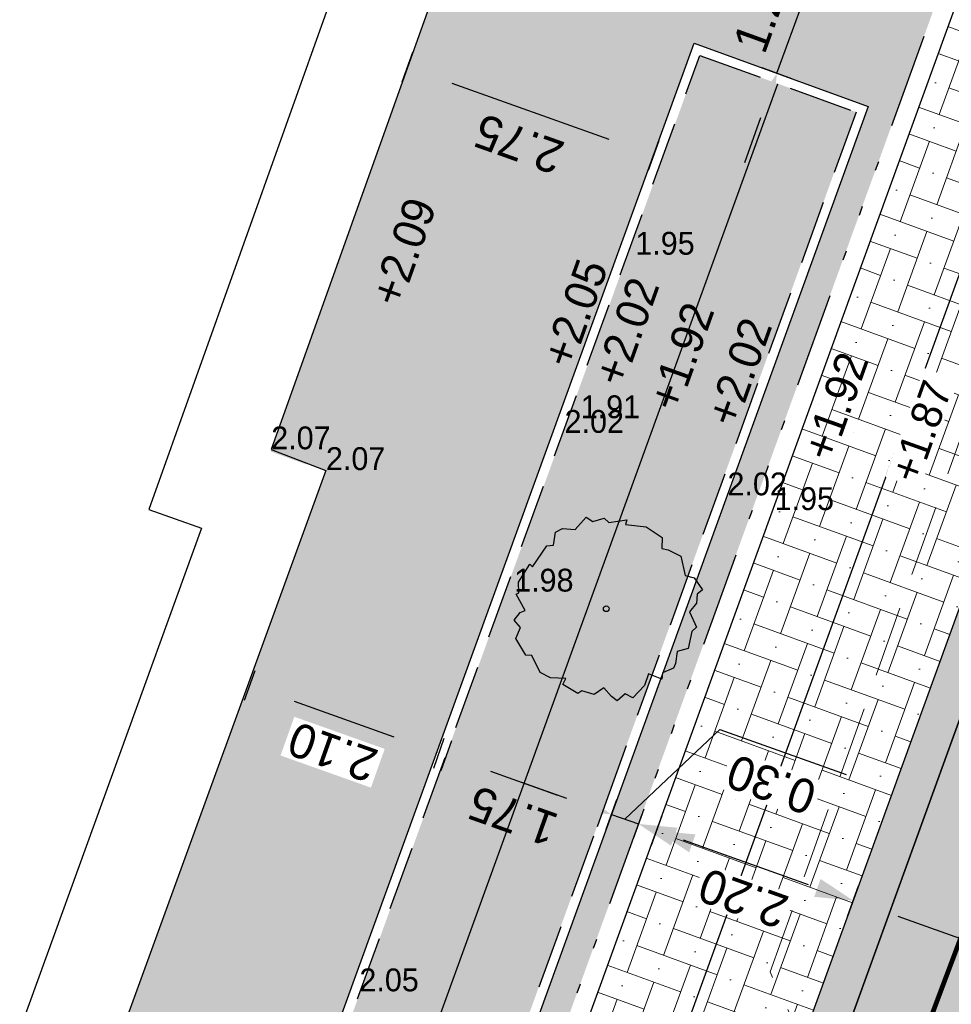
# Model space of a CAD drawing. Header units: metres. Extents: x 134157 to 138734, y 451157 to 455772.
# Tile 353 of 656: x 136491 to 136501, y 453631 to 453642. Entities that reach past the tile are written whole.
import ezdxf

# ---------------------------------------------------------------- set-up
doc = ezdxf.new("R2010")
doc.units = ezdxf.units.M
doc.linetypes.add('HIDDEN__G5', pattern=[1.125, 0.75, -0.375])
doc.linetypes.add('TR18X20__G2', pattern=[2.6, 1, -0.4, 0, -0.4, 0, -0.4, 0, -0.4])
doc.layers.add('-DR-alg-hulplijnen kantverharding asflast nieuwe fietsstraat', color=7, linetype='Continuous', true_color=0xff9429, plot=False)
doc.layers.add('-DR-alg-hulplijnen waterbergende groenvakken', color=141, linetype='Continuous', plot=False)
for name, color, linetype in [('-DR-alg-projectgrens 1-200', 3, 'PROJECTGRENS_1-200'), ('-DR-bs-rio-DWA Jutfaseweg', 253, 'Continuous'), ('-DR-bs-txt-hoogtemaat', 253, 'Continuous'), ('-DR-nw-gr-solitaire heester', 96, 'Continuous'), ('-DR-nw-maatvoering', 3, 'Continuous'), ('-DR-nw-txt-hoogtemaat', 2, 'Continuous'), ('-DR-nw-vh-band 10x20 ob', 2, 'HIDDEN__G5'), ('-DR-nw-vh-band 18-20x25', 2, 'TR18X20__G2'), ('-DR-nw-vh-kantverharding', 3, 'Continuous'), ('-DR-nw-vh-scheiding erfgrens en bebouwing', 3, 'Continuous')]:
    doc.layers.add(name, color=color, linetype=linetype)
doc.layers.add('-DR-nw-gr-arc-beplanting', color=7, linetype='Continuous', true_color=0xe5f0e7)
doc.layers.add('-DR-nw-gr-arc-gras', color=7, linetype='Continuous', true_color=0xb5d5a4)
for name, color, linetype, lineweight in [('-DR-nw-gr-geveltuin ruimteresevering', 95, 'Continuous', 0), ('-DR-nw-rio-HWA 125', 170, 'HIDDEN__G5', 13), ('-DR-nw-vh-arc-tegels 300x300x45', 253, 'Continuous', 9)]:
    doc.layers.add(name, color=color, linetype=linetype, lineweight=lineweight)
for name, color, linetype, lineweight, true_color in [('-DR-nw-vh-arc-asfalt fietsstraat rood', 7, 'Continuous', 9, 0xdfbfc7), ('-DR-nw-vh-arc-sbs df Drainflow', 7, 'Continuous', 9, 0xb9747c), ('-DR-nw-vh-arc-sbs kf bruinrood rabat halfsteens', 7, 'Continuous', 9, 0xb88485)]:
    doc.layers.add(name, color=color, linetype=linetype, lineweight=lineweight, true_color=true_color)
doc.styles.add('Drong', font='txt', dxfattribs={"height": 1.8})
doc.linetypes.add('PROJECTGRENS_1-200', pattern='A,0.32,-0.13,[133,ltypeshp.shx,S=0.13,R=0,X=-0.13,Y=0],-0.13,1.27', length=1.85)
doc.dimstyles.new('Drong', dxfattribs={"dimtxt": 1.8, "dimasz": 2.5, "dimexe": 0, "dimexo": 0, "dimgap": 0.9, "dimtad": 1, "dimzin": 0, "dimdsep": 46, "dimtxsty": 'Drong', "dimblk": 'dimblk-wit', "dimcen": 0, "dimse1": 1, "dimse2": 1, "dimclrd": 256, "dimclre": 1, "dimclrt": 7, "dimadec": 0, "dimazin": 0, "dimtfac": 1, "dimtmove": 0, "dimatfit": 3, "dimfxl": 1, "dimtolj": 1, "dimtzin": 0, "dimarcsym": 0})
pattern_1 = [(115.335625, (136419.71802, 453326.2367), (-0.223681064, -0.105903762), [0.06, -0.187485]), (205.335625, (136419.71802, 453326.2367), (0.105903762, -0.223681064), [0.06, -0.187485])]

# ---------------------------------------------------------------- blocks, each defined once
blk = doc.blocks.new('dimblk-wit')
at = {"color": 7}
blk.add_line((0, -0.3333), (0, 0.3333), dxfattribs=at)
blk.add_solid([(0, 0), (-0.8, 0.2), (-0.8, -0.2)], dxfattribs=at)
blk = doc.blocks.new('*D248')
at = {"layer": '-DR-nw-maatvoering', "lineweight": -2, "transparency": 16777216}
blk.add_line((136503.831, 453630.781), (136500.062, 453632.121), dxfattribs=at)
at = {"layer": 'Defpoints', "color": 0, "transparency": 16777216}
for p in [(136499.591, 453632.288), (136499.591, 453632.288), (136504.302, 453630.613)]:
    blk.add_point(p, dxfattribs=at)
at = {"layer": '-DR-nw-maatvoering', "lineweight": -2, "transparency": 16777216, "xscale": 0.5, "yscale": 0.5, "zscale": 0.5}
for p, rotation in [((136499.591, 453632.288), 160.4268500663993), ((136504.302, 453630.613), 340.4268500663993)]:
    blk.add_blockref('dimblk-wit', p, dxfattribs=dict(at, rotation=rotation))
at = {"layer": '-DR-nw-maatvoering', "color": 7, "transparency": 16777216, "insert": (136501.825, 453631.108), "char_height": 0.36, "attachment_point": 5, "rotation": 160.4269, "style": 'Drong'}
blk.add_mtext('\\A1;5.00', dxfattribs=at)
blk = doc.blocks.new('*D249')
at = {"layer": '-DR-nw-maatvoering', "lineweight": -2, "transparency": 16777216}
blk.add_line((136496.485, 453633.394), (136495.779, 453633.645), dxfattribs=at)
at = {"layer": 'Defpoints', "color": 0, "transparency": 16777216}
for p in [(136495.524, 453634.419), (136495.308, 453633.812), (136497.102, 453633.639)]:
    blk.add_point(p, dxfattribs=at)
at = {"layer": '-DR-nw-maatvoering', "lineweight": -2, "transparency": 16777216, "xscale": 0.5, "yscale": 0.5, "zscale": 0.5}
for p, rotation in [((136495.308, 453633.812), 160.4268500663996), ((136496.956, 453633.226), 340.4268500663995)]:
    blk.add_blockref('dimblk-wit', p, dxfattribs=dict(at, rotation=rotation))
at = {"layer": '-DR-nw-maatvoering', "color": 7, "transparency": 16777216, "insert": (136496.011, 453633.178), "char_height": 0.36, "attachment_point": 5, "rotation": 160.4269, "style": 'Drong'}
blk.add_mtext('\\A1;1.75', dxfattribs=at)
blk = doc.blocks.new('*D250')
at = {"layer": '-DR-nw-maatvoering', "lineweight": -2, "transparency": 16777216}
blk.add_line((136494.762, 453634.008), (136493.712, 453634.381), dxfattribs=at)
at = {"layer": 'Defpoints', "color": 0, "transparency": 16777216}
for p in [(136493.305, 453634.727, 2.074), (136493.241, 453634.549), (136495.322, 453634.089)]:
    blk.add_point(p, dxfattribs=at)
at = {"layer": '-DR-nw-maatvoering', "lineweight": -2, "transparency": 16777216, "xscale": 0.5, "yscale": 0.5, "zscale": 0.5}
for p, rotation in [((136493.241, 453634.549), 160.4268500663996), ((136495.233, 453633.84), 340.4268500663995)]:
    blk.add_blockref('dimblk-wit', p, dxfattribs=dict(at, rotation=rotation))
at = {"layer": '-DR-nw-maatvoering', "color": 7, "transparency": 16777216, "insert": (136494.115, 453633.852), "char_height": 0.36, "attachment_point": 5, "rotation": 160.4269, "style": 'Drong', "bg_fill": 3, "box_fill_scale": 1.1, "bg_fill_color": 256, "bg_fill_true_color": 13158600, "bg_fill_transparency": 0}
blk.add_mtext('\\A1;2.10', dxfattribs=at)
blk = doc.blocks.new('*D254')
at = {"layer": '-DR-nw-maatvoering', "lineweight": -2, "transparency": 16777216}
blk.add_line((136499.12, 453632.456), (136497.992, 453632.857), dxfattribs=at)
at = {"layer": 'Defpoints', "color": 0, "transparency": 16777216}
for p in [(136497.651, 453633.391), (136497.521, 453633.025), (136499.591, 453632.289)]:
    blk.add_point(p, dxfattribs=at)
at = {"layer": '-DR-nw-maatvoering', "lineweight": -2, "transparency": 16777216, "xscale": 0.5, "yscale": 0.5, "zscale": 0.5}
for p, rotation in [((136497.521, 453633.025), 160.4268500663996), ((136499.591, 453632.289), 340.4268500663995)]:
    blk.add_blockref('dimblk-wit', p, dxfattribs=dict(at, rotation=rotation))
at = {"layer": '-DR-nw-maatvoering', "color": 7, "transparency": 16777216, "insert": (136498.434, 453632.314), "char_height": 0.36, "attachment_point": 5, "rotation": 160.4269, "style": 'Drong', "bg_fill": 3, "box_fill_scale": 1.1, "bg_fill_color": 256, "bg_fill_true_color": 13158600, "bg_fill_transparency": 0}
blk.add_mtext('\\A1;2.20', dxfattribs=at)
blk = doc.blocks.new('*D255')
at = {"layer": '-DR-nw-maatvoering', "lineweight": -2, "transparency": 16777216}
blk.add_line((136497.023, 453640.293), (136495.37, 453640.882), dxfattribs=at)
at = {"layer": 'Defpoints', "color": 0, "transparency": 16777216}
for p in [(136494.899, 453641.05), (136494.899, 453641.05), (136497.494, 453640.125)]:
    blk.add_point(p, dxfattribs=at)
at = {"layer": '-DR-nw-maatvoering', "lineweight": -2, "transparency": 16777216, "xscale": 0.5, "yscale": 0.5, "zscale": 0.5}
for p, rotation in [((136494.899, 453641.05), 160.3793434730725), ((136497.494, 453640.125), 340.3793434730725)]:
    blk.add_blockref('dimblk-wit', p, dxfattribs=dict(at, rotation=rotation))
at = {"layer": '-DR-nw-maatvoering', "color": 7, "transparency": 16777216, "insert": (136496.074, 453640.245), "char_height": 0.36, "attachment_point": 5, "rotation": 160.3793, "style": 'Drong'}
blk.add_mtext('\\A1;2.75', dxfattribs=at)
blk = doc.blocks.new('*D641')
at = {"layer": '-DR-nw-maatvoering', "lineweight": -2, "transparency": 16777216}
for p, q in [((136499.367, 453642.586), (136499.538, 453643.056)), ((136498.788, 453640.988), (136499.197, 453642.116)), ((136498.617, 453640.518), (136498.446, 453640.048))]:
    blk.add_line(p, q, dxfattribs=at)
at = {"layer": 'Defpoints', "color": 0, "transparency": 16777216}
for p in [(136499.197, 453642.116), (136499.802, 453641.897), (136499.393, 453640.769)]:
    blk.add_point(p, dxfattribs=at)
at = {"layer": '-DR-nw-maatvoering', "lineweight": -2, "transparency": 16777216, "xscale": 0.5, "yscale": 0.5, "zscale": 0.5}
for p, rotation in [((136499.197, 453642.116), 250.0567307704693), ((136498.788, 453640.988), 70.05673077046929)]:
    blk.add_blockref('dimblk-wit', p, dxfattribs=dict(at, rotation=rotation))
at = {"layer": '-DR-nw-maatvoering', "color": 7, "transparency": 16777216, "insert": (136498.65, 453641.676), "char_height": 0.36, "attachment_point": 5, "rotation": 70.0567, "style": 'Drong'}
blk.add_mtext('\\A1;1.20', dxfattribs=at)
blk = doc.blocks.new('*D705')
at = {"layer": '-DR-nw-maatvoering', "lineweight": -2, "transparency": 16777216}
blk.add_line((136513.199, 453673.311), (136495.736, 453625.181), dxfattribs=at)
at = {"layer": 'Defpoints', "color": 0, "transparency": 16777216}
for p in [(136513.37, 453673.781), (136495.565, 453624.711), (136495.565, 453624.711)]:
    blk.add_point(p, dxfattribs=at)
at = {"layer": '-DR-nw-maatvoering', "lineweight": -2, "transparency": 16777216, "xscale": 0.5, "yscale": 0.5, "zscale": 0.5}
for p, rotation in [((136513.37, 453673.781), 70.05673076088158), ((136495.565, 453624.711), 250.0567307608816)]:
    blk.add_blockref('dimblk-wit', p, dxfattribs=dict(at, rotation=rotation))
at = {"layer": '-DR-nw-maatvoering', "color": 7, "transparency": 16777216, "insert": (136505.486, 453653.12), "char_height": 0.36, "attachment_point": 5, "rotation": 70.0567, "style": 'Drong'}
blk.add_mtext('\\A1;52.20', dxfattribs=at)
blk = doc.blocks.new('Solitaire heester')
blk.add_lwpolyline([(-1.738, -4.391), (-2.166, -3.928), (-2.484, -4.007), (-2.465, -3.244), (-3.109, -3.265), (-3.941, -2.905), (-3.868, -2.452), (-4.36, -2.18), (-4.239, -1.823), (-3.951, -1.284), (-4.466, -0.924), (-4.503, -0.249), (-4.693, -0.105), (-4.523, 0.792), (-4.166, 0.751), (-4.409, 1.522), (-4.335, 2.134), (-3.641, 2.854), (-3.727, 3.148), (-3.089, 3.94), (-2.461, 3.914), (-2.205, 4.358), (-1.729, 4.197), (-1.539, 3.974), (-0.893, 4.711), (-0.766, 4.615), (-0.249, 4.811), (0.839, 4.577), (0.75, 4.394), (2.044, 4.064), (2.202, 3.745), (2.886, 3.886), (3.186, 3.598), (3.367, 2.954), (4.16, 2.633), (4.071, 2.213), (4.434, 1.719), (4.306, 1.417), (4.764, 0.573), (4.517, 0.55), (4.767, -0.515), (4.517, -1.491), (3.976, -1.68), (4.023, -2.014), (3.933, -2.752), (3.056, -3.305), (3.102, -3.798), (2.655, -4.416), (2.346, -4.232), (1.877, -4.365), (1.329, -4.18), (0.699, -4.79), (0.406, -4.637), (-0.508, -4.753), (-0.848, -4.267), (-1.476, -4.4), (-1.738, -4.391)])
blk.add_circle((0, 0), 0.15)
blk = doc.blocks.new('*D2315')
at = {"layer": '-DR-nw-maatvoering', "lineweight": -2, "transparency": 16777216}
for p, q in [((136497.189, 453633.145), (136498.188, 453634.089)), ((136498.188, 453634.089), (136499.516, 453633.616)), ((136496.577, 453633.363), (136496.106, 453633.531)), ((136497.048, 453633.196), (136497.331, 453633.095)), ((136497.048, 453633.196), (136497.331, 453633.095)), ((136497.802, 453632.928), (136498.273, 453632.76))]:
    blk.add_line(p, q, dxfattribs=at)
at = {"layer": 'Defpoints', "color": 0, "transparency": 16777216}
for p in [(136497.383, 453633.244), (136497.331, 453633.095), (136496.894, 453632.764)]:
    blk.add_point(p, dxfattribs=at)
at = {"layer": '-DR-nw-maatvoering', "lineweight": -2, "transparency": 16777216, "xscale": 0.5, "yscale": 0.5, "zscale": 0.5}
for p, rotation in [((136497.048, 453633.196), 340.4268500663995), ((136497.331, 453633.095), 160.4268500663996)]:
    blk.add_blockref('dimblk-wit', p, dxfattribs=dict(at, rotation=rotation))
at = {"layer": '-DR-nw-maatvoering', "color": 7, "transparency": 16777216, "insert": (136498.73, 453633.51), "char_height": 0.36, "attachment_point": 5, "rotation": 160.4269, "style": 'Drong', "bg_fill": 3, "box_fill_scale": 1.1, "bg_fill_color": 256, "bg_fill_true_color": 13158600, "bg_fill_transparency": 0}
blk.add_mtext('\\A1;0.30', dxfattribs=at)

msp = doc.modelspace()

# ---------------------------------------------------------------- hatches: boundary and pattern name
at = {"layer": '-DR-nw-gr-arc-beplanting'}
h = msp.add_hatch(color=256, dxfattribs=at)
h.dxf.hatch_style = 1
h.paths.add_polyline_path([(136497.978, 453641.176), (136492.996, 453627.447), (136494.641, 453626.854), (136499.621, 453640.58)])
at = {"layer": '-DR-nw-gr-arc-gras', "transparency": 33554687}
h = msp.add_hatch(dxfattribs=at)
h.set_pattern_fill('AGR-BOLLEN', color=256, scale=0.1, pattern_type=2)
h.set_pattern_definition(pattern_1)
edge = h.paths.add_edge_path()
edge.add_arc((-7000776.81, 3043164.568), 7592527.997, 340.0567505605, 340.0572256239)
edge.add_line((136455.782, 453494.254), (136455.124, 453494.493))
edge.add_arc((380495.222, 364992.548), 259592.304, 160.06665688, 160.08044536)
edge.add_line((136433.832, 453435.762), (136433.813, 453435.768))
edge.add_line((136433.813, 453435.768), (136432.179, 453431.255))
edge.add_line((136432.179, 453431.255), (136432.198, 453431.248))
edge.add_line((136432.198, 453431.248), (136431.678, 453429.87))
edge.add_line((136431.678, 453429.87), (136432.336, 453429.631))
edge.add_line((136432.336, 453429.631), (136434.309, 453435.077))
h = msp.add_hatch(dxfattribs=at)
h.set_pattern_fill('AGR-BOLLEN', color=256, scale=0.1, pattern_type=2)
h.set_pattern_definition(pattern_1)
edge = h.paths.add_edge_path()
edge.add_line((136644.275, 454017.422), (136643.935, 454016.481))
edge.add_line((136643.935, 454016.481), (136643.884, 454016.34))
edge.add_line((136643.884, 454016.34), (136644.542, 454016.102))
edge.add_arc((1711333.983, -116117.427), 1674723.582, 160.095672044, 160.096657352, ccw=False)
edge.add_line((136654.347, 454043.181), (136653.689, 454043.42))
edge.add_line((136653.689, 454043.42), (136653.638, 454043.279))
edge.add_line((136653.638, 454043.279), (136653.298, 454042.339))
edge.add_line((136653.298, 454042.339), (136644.275, 454017.422))
at = {"layer": '-DR-nw-vh-arc-asfalt fietsstraat rood', "transparency": 33554687}
h = msp.add_hatch(color=256, dxfattribs=at)
h.dxf.hatch_style = 1
edge = h.paths.add_edge_path()
edge.add_arc((137987.747, 453337.203), 1495.4, 160.09465, 161.034726)
edge.add_arc((135150.6, 454312.188), 1504.6, 340.056731, 341.034726, ccw=False)
edge.add_line((136564.97, 453798.984), (136431.249, 453430.448))
edge.add_line((136431.249, 453430.448), (136427.3, 453431.879))
edge.add_line((136427.3, 453431.879), (136429.649, 453438.357))
edge.add_line((136429.649, 453438.357), (136561.022, 453800.417))
edge.add_arc((135150.6, 454312.188), 1500.4, 340.056731, 341.034726)
edge.add_line((136569.551, 453824.565), (136577.738, 453847.767))
edge.add_line((136577.738, 453847.767), (136586.329, 453871.491))
edge.add_line((136586.329, 453871.491), (136590.229, 453869.927))
edge.add_line((136590.229, 453869.927), (136581.687, 453846.337))
at = {"layer": '-DR-nw-vh-arc-sbs df Drainflow'}
h = msp.add_hatch(dxfattribs=at)
h.set_pattern_fill('AVH-SBS_KEIFORMAAT_ELLEBOOG_01', color=256, scale=3, angle=250, pattern_type=2)
h.set_pattern_definition([(250, (0, 0), (0.38451382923, 0.17930174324), [0.9, -0.3]), (340, (-0.2052, -0.56382), (0.38451382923, 0.17930174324), [0.9, -0.3]), (250, (0.03835, -0.3332), (0.38451382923, 0.17930174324), [0, -1.2]), (250, (0.0254, -0.80738), (0.38451382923, 0.17930174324), [0, -1.2])])
h.paths.add_polyline_path([(136494.727, 453625.334, 0.414214), (136494.907, 453624.95), (136496.223, 453624.473, -0.414214), (136496.523, 453623.832), (136505.491, 453648.548), (136503.421, 453649.294)])
at = {"layer": '-DR-nw-vh-arc-sbs kf bruinrood rabat halfsteens', "transparency": 33554687}
h = msp.add_hatch(color=256, dxfattribs=at)
h.dxf.hatch_style = 1
edge = h.paths.add_edge_path()
edge.add_line((136459.825, 453521.523), (136459.449, 453521.659))
edge.add_line((136459.449, 453521.659), (136466.356, 453540.695))
edge.add_line((136466.356, 453540.695), (136466.868, 453542.105))
edge.add_line((136466.868, 453542.105), (136467.038, 453542.575))
edge.add_line((136467.038, 453542.575), (136467.209, 453543.045))
edge.add_line((136467.209, 453543.045), (136467.379, 453543.515))
edge.add_line((136467.379, 453543.515), (136467.55, 453543.985))
edge.add_line((136467.55, 453543.985), (136467.721, 453544.455))
edge.add_line((136467.721, 453544.455), (136467.891, 453544.925))
edge.add_line((136467.891, 453544.925), (136468.062, 453545.395))
edge.add_line((136468.062, 453545.395), (136468.232, 453545.865))
edge.add_line((136468.232, 453545.865), (136468.403, 453546.335))
edge.add_line((136468.403, 453546.335), (136468.573, 453546.805))
edge.add_line((136468.573, 453546.805), (136468.744, 453547.275))
edge.add_line((136468.744, 453547.275), (136468.914, 453547.745))
edge.add_line((136468.914, 453547.745), (136469.085, 453548.215))
edge.add_line((136469.085, 453548.215), (136469.255, 453548.685))
edge.add_line((136469.255, 453548.685), (136496.523, 453623.832))
edge.add_line((136496.523, 453623.832), (136532.644, 453723.381))
edge.add_line((136532.644, 453723.381), (136552.513, 453778.139))
edge.add_line((136552.513, 453778.139), (136560.646, 453800.553))
edge.add_arc((135150.6, 454312.188), 1500, 340.056731, 341.034726)
edge.add_arc((137987.747, 453337.203), 1500, 160.09465, 161.034726, ccw=False)
edge.add_line((136577.362, 453847.904), (136585.953, 453871.628))
edge.add_line((136585.953, 453871.628), (136586.329, 453871.491))
edge.add_line((136586.329, 453871.491), (136577.738, 453847.767))
edge.add_arc((137987.747, 453337.203), 1499.6, 160.09465, 161.034726)
edge.add_arc((135150.6, 454312.188), 1500.4, 340.056731, 341.034726, ccw=False)
edge.add_line((136561.022, 453800.417), (136552.895, 453778.019))
edge.add_line((136552.895, 453778.019), (136533.05, 453723.327))
edge.add_line((136533.05, 453723.327), (136496.903, 453623.707))
edge.add_line((136496.903, 453623.707), (136469.631, 453548.548))
edge.add_line((136469.631, 453548.548), (136459.825, 453521.523))
at = {"layer": '-DR-nw-vh-arc-tegels 300x300x45'}
h = msp.add_hatch(dxfattribs=at)
h.set_pattern_fill('AVH-TEGEL_200X200_HALFST', color=256, scale=2, angle=71, pattern_type=2)
h.set_pattern_definition([(71, (0, 0), (-0.05887645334, 0.44332106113), [0.4, -0.4]), (161, (0, 0), (-0.13022726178, -0.37820743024), [])])
h.paths.add_polyline_path([(136524.56, 453714.734), (136526.396, 453714.078), (136523.692, 453706.628), (136521.856, 453707.284)], flags=16)
h.paths.add_polyline_path([(136524.62, 453714.606), (136526.268, 453714.017), (136523.632, 453706.755), (136521.985, 453707.344)], flags=0)
h.paths.add_polyline_path([(136521.447, 453706.155), (136523.283, 453705.499), (136518.065, 453691.117), (136516.228, 453691.773)], flags=16)
h.paths.add_polyline_path([(136521.507, 453706.028), (136523.155, 453705.439), (136518.005, 453691.244), (136516.356, 453691.834)], flags=0)
h.paths.add_polyline_path([(136529.755, 453729.054), (136536.682, 453748.142), (136538.514, 453747.476), (136531.589, 453728.392)], flags=16)
h.paths.add_polyline_path([(136529.884, 453729.114), (136536.742, 453748.014), (136538.386, 453747.416), (136531.529, 453728.52)], flags=0)
h.paths.add_polyline_path([(136515.819, 453690.645), (136517.655, 453689.989), (136512.437, 453675.609), (136510.604, 453676.274)], flags=16)
h.paths.add_polyline_path([(136515.879, 453690.517), (136517.528, 453689.928), (136512.378, 453675.737), (136510.732, 453676.334)], flags=0)
h.paths.add_polyline_path([(136510.195, 453675.146), (136512.028, 453674.481), (136508.173, 453663.857), (136506.337, 453664.515)], flags=16)
h.paths.add_polyline_path([(136510.255, 453675.018), (136511.9, 453674.421), (136508.181, 453664.173), (136506.535, 453664.766)], flags=0)
h.paths.add_polyline_path([(136505.932, 453663.385), (136507.764, 453662.729), (136500.158, 453641.768), (136498.325, 453642.433)], flags=16)
h.paths.add_polyline_path([(136505.921, 453663.074), (136507.568, 453662.481), (136500.098, 453641.896), (136498.453, 453642.493)], flags=0)
h.paths.add_polyline_path([(136497.917, 453641.304), (136499.749, 453640.639), (136494.701, 453626.726), (136492.866, 453627.388)], flags=16)
h.paths.add_polyline_path([(136497.976, 453641.176), (136499.621, 453640.58), (136494.64, 453626.855), (136492.994, 453627.448)], flags=0)
h.paths.add_polyline_path([(136494.573, 453625.497), (136512.31, 453674.378), (136514.096, 453673.73), (136514.199, 453674.012), (136514.425, 453673.93), (136514.629, 453674.494), (136514.403, 453674.576), (136514.505, 453674.858), (136512.719, 453675.506), (136529.637, 453722.132), (136531.424, 453721.484), (136531.526, 453721.765), (136531.244, 453721.867), (136531.312, 453722.055), (136531.822, 453723.466), (136531.856, 453723.561), (136528.239, 453724.873), (136529.346, 453727.925), (136531.463, 453727.162), (136544.868, 453764.106), (136544.586, 453764.208), (136538.924, 453748.604), (136537.091, 453749.27), (136542.753, 453764.873), (136540.312, 453765.781), (136535.37, 453752.5), (136535.317, 453752.525), (136534.915, 453751.539), (136534.74, 453751.617), (136534.219, 453750.252), (136534.377, 453750.193), (136533.341, 453747.344), (136533.145, 453747.434), (136531.745, 453743.677), (136531.911, 453743.616), (136517.433, 453704.251), (136515.517, 453698.884), (136493.468, 453637.031), (136494.044, 453636.81), (136489.724, 453624.959), (136491.722, 453624.234), (136492.457, 453626.26)])

# ---------------------------------------------------------------- linework, layer by layer
at = {"layer": '-DR-alg-hulplijnen kantverharding asflast nieuwe fietsstraat'}
msp.add_lwpolyline([(136615.557, 453953.711), (136612.599, 453946.977), (136593.397, 453893.948), (136588.98, 453881.757), (136586.93, 453874.65, -0.015888), (136585.953, 453871.628), (136586.329, 453871.491), (136577.738, 453847.767, 0.004102), (136569.551, 453824.565, -0.004267), (136561.022, 453800.417), (136429.649, 453438.357, 0.002152), (136389.024, 453324.877), (136377.119, 453291.165), (136363.767, 453256.91), (136363.728, 453256.801)], format="xyb", dxfattribs=at)
at = {"layer": '-DR-alg-hulplijnen waterbergende groenvakken', "flags": 128}
msp.add_lwpolyline([(136493.817, 453627.151), (136498.798, 453640.878)], dxfattribs=at)
at = {"layer": '-DR-alg-projectgrens 1-200', "flags": 128}
msp.add_lwpolyline([(136721.461, 454206.136), (136727.498, 454223.752), (136730.581, 454232.718), (136734.46, 454243.959), (136738.033, 454254.306), (136742.183, 454266.266), (136750.568, 454290.842), (136760.393, 454319.456), (136770.666, 454349.328), (136772.713, 454355.238), (136774.612, 454360.473), (136776.998, 454367), (136784.306, 454387.208), (136790.339, 454404.083), (136797.311, 454423.36), (136807.058, 454450.093), (136800.646, 454453.198), (136770.129, 454470.839), (136763.463, 454464.393), (136767.222, 454456.488), (136768.447, 454452.902), (136769.612, 454448.539), (136767.19, 454443.604), (136763.98, 454431.785), (136763.498, 454430.807), (136764.785, 454430.222), (136759.65, 454419.865), (136760.207, 454419.614), (136758.305, 454415.755), (136757.433, 454413.928), (136755.514, 454410.037), (136754.993, 454410.292), (136749.872, 454399.962), (136748.616, 454400.585), (136748.548, 454400.448), (136744.287, 454402.547), (136738.76, 454389.718), (136744.829, 454387.062), (136753.517, 454383.259), (136750.445, 454376.232), (136747.3, 454368.999), (136747.702, 454368.821), (136745.421, 454363.658), (136743.771, 454359.882), (136741.474, 454354.715), (136741.107, 454354.878), (136737.945, 454347.853), (136734.86, 454340.776), (136727.193, 454344.181), (136720.397, 454330.285), (136716.705, 454321.73), (136725.346, 454317.886), (136722.199, 454310.807), (136718.145, 454301.488), (136714.131, 454292.713), (136709.748, 454294.641), (136707.09, 454288.607), (136709.573, 454287.506), (136709.53, 454287.41), (136709.617, 454287.371), (136709.424, 454286.945), (136712.118, 454285.768), (136724.405, 454280.406), (136724.395, 454280.372), (136724.56, 454280.301), (136719.327, 454264.621), (136718.554, 454264.279), (136712.149, 454267.043), (136705.337, 454251.495), (136713.155, 454248.122), (136713.63, 454247.107), (136703.363, 454216.017), (136702.53, 454215.665), (136697.3, 454218.013), (136691.656, 454205.193), (136698.169, 454202.287), (136696.085, 454197.547), (136697.116, 454197.066), (136693.34, 454185.771), (136691.21, 454179.799), (136691.154, 454179.818), (136689.257, 454174.47), (136688.677, 454172.922), (136686.645, 454167.859), (136686.793, 454167.806), (136683.499, 454158.729), (136679.62, 454148.161), (136677.544, 454142.392), (136675.601, 454137.021), (136671.76, 454126.401), (136667.085, 454113.483), (136666.31, 454113.053), (136658.521, 454114.651), (136655.4, 454098.982), (136661.092, 454097.825), (136661.269, 454097.519), (136621.35, 453987.863), (136614.377, 453990.963), (136611.935, 453985.53), (136608.375, 453987.12), (136605.014, 453979.773), (136610.368, 453977.386), (136616.099, 453974.911), (136616.418, 453974.217), (136608.394, 453952.136), (136599.91, 453929.479), (136596.333, 453930.847), (136596.703, 453931.801), (136592.691, 453933.357), (136592.582, 453933.111), (136587.167, 453935.208), (136587.113, 453935.101), (136586.908, 453935.2), (136584.73, 453936.252), (136573.42, 453911.897), (136576.906, 453910.227), (136577.755, 453910.817), (136581.71, 453908.923), (136581.78, 453907.891), (136588.355, 453904.743), (136581.357, 453890.288), (136584.408, 453889.218), (136581.92, 453882.301), (136582.601, 453881.581), (136581.142, 453877.478), (136580.13, 453877.281), (136578.301, 453872.104), (136578.986, 453871.382), (136577.526, 453867.309), (136576.539, 453867.19), (136574.654, 453861.99), (136575.357, 453861.219), (136573.859, 453857.098), (136572.823, 453856.858), (136568.249, 453844.056), (136569.051, 453843.723), (136568.246, 453841.986), (136569.916, 453841.29), (136566.692, 453833.862), (136560.757, 453836.486), (136555.193, 453823.556), (136563.207, 453820.33), (136562.244, 453817.938), (136562.059, 453818.012), (136558.019, 453808.014), (136558.218, 453807.935), (136557.146, 453805.252), (136555.477, 453804.556), (136553.671, 453802.5), (136552.612, 453799.698), (136545.82, 453781.422), (136541.647, 453783.356), (136534.75, 453768.68), (136539.525, 453766.451), (136534.814, 453753.868), (136534.789, 453753.879), (136534.379, 453752.873), (136534.182, 453752.96), (136532.926, 453749.667), (136533.099, 453749.603), (136532.772, 453748.705), (136532.584, 453748.792), (136530.457, 453743.085), (136530.627, 453743.022), (136516.493, 453704.592), (136514.575, 453699.22), (136492.181, 453636.401), (136492.736, 453636.204), (136489.157, 453626.341), (136485.079, 453628.249), (136478.16, 453613.788), (136483.141, 453611.479), (136461.867, 453552.94), (136457.354, 453554.582), (136454.06, 453545.417), (136458.648, 453543.776), (136443.598, 453501.593), (136436.391, 453504.175), (136430.824, 453488.627), (136437.02, 453486.393), (136418.282, 453434.811), (136413.227, 453420.085), (136407.364, 453401.466), (136407.056, 453400.056), (136406.467, 453398.451), (136401.897, 453385.592), (136395.332, 453388.701), (136389.231, 453376.079), (136397.157, 453372.353), (136391.911, 453357.791), (136390.965, 453355.464), (136388.624, 453350.371), (136384.302, 453352.274), (136382.126, 453347.544), (136391.358, 453344.243), (136383.168, 453321.66), (136378.588, 453323.362), (136367.282, 453291.791), (136367.871, 453291.227), (136363.518, 453279.255), (136362.091, 453275.277), (136356.432, 453259.57), (136355.262, 453256.31), (136348.573, 453237.876), (136370.776, 453230.272), (136374.328, 453240.694), (136372.767, 453241.803), (136382.163, 453267.942), (136384.551, 453274.649), (136388.98, 453286.656), (136393.345, 453297.287), (136406.664, 453334.269), (136411.924, 453350.355), (136416.754, 453363.949), (136418.454, 453363.341), (136423.3, 453376.902), (136421.649, 453377.491), (136422.516, 453379.917), (136425.014, 453387.05), (136430.128, 453401.329), (136433.008, 453409.364), (136437.5, 453421.973), (136444.424, 453441.303), (136447.898, 453451.043), (136454.668, 453469.854), (136458.254, 453479.666), (136467.647, 453501.921), (136478.422, 453531.465), (136485.603, 453551.259), (136497.269, 453583.741), (136504.056, 453602.586), (136505.832, 453601.952), (136510.678, 453615.512), (136508.932, 453616.136), (136511.581, 453623.496), (136513.58, 453629.053), (136518.673, 453642.888), (136519.015, 453643.404), (136522.68, 453653.62), (136522.664, 453653.957), (136523.62, 453656.594), (136528.73, 453670.926), (136534.757, 453688.003), (136543.62, 453712.768), (136551.352, 453734.38), (136563.425, 453767.68), (136566.609, 453776.654), (136569.182, 453777.966), (136577.487, 453774.867), (136583.873, 453792.703), (136575.924, 453795.622), (136575.205, 453797.155), (136576.997, 453801.811), (136581.956, 453815.424), (136586.269, 453827.274), (136591.505, 453840.84), (136603.758, 453874.947), (136606.204, 453881.939), (136608.18, 453887.612), (136608.471, 453887.616), (136610.071, 453888.673), (136612.877, 453896.334), (136616.917, 453896.194), (136618.846, 453897.187), (136619.38, 453898.504), (136644.157, 453889.689), (136649.259, 453888.431), (136662.916, 453886.017), (136671.374, 453885.367), (136676.87, 453884.95), (136677.795, 453897.157), (136672.556, 453897.554), (136667.447, 453898.46), (136645.41, 453906.114), (136624.779, 453913.547), (136625.184, 453914.831), (136624.39, 453916.757), (136621.376, 453919.233), (136624.284, 453927.322), (136623.281, 453929.136), (136623.21, 453929.192), (136624.085, 453931.643), (136629.304, 453946.51), (136630.541, 453950.147), (136636.243, 453965.665), (136638.191, 453964.969), (136643.718, 453980.515), (136641.829, 453981.19), (136651.204, 454007.423), (136658.506, 454027.642), (136665.47, 454047.006), (136669.496, 454058.357), (136675.354, 454074.419), (136676.258, 454077.094), (136678.747, 454083.756), (136682.526, 454094.171), (136686.101, 454103.639), (136687.039, 454106.475), (136697.795, 454137.242), (136697.717, 454137.253), (136705.555, 454159.78), (136713.078, 454181.729), (136716.785, 454192.515), (136718.108, 454192.042), (136722.954, 454205.602)], close=True, dxfattribs=at)
at = {"layer": '-DR-bs-rio-DWA Jutfaseweg', "const_width": 0.05, "flags": 128}
msp.add_lwpolyline([(136494.466, 453615.246), (136508.441, 453652.443)], dxfattribs=at)
at = {"layer": '-DR-nw-gr-geveltuin ruimteresevering', "const_width": 0.4, "elevation": 3, "flags": 128}
msp.add_lwpolyline([(136500.388, 453655.482), (136493.649, 453636.943)], dxfattribs=at)
at = {"layer": '-DR-nw-rio-HWA 125', "flags": 128}
msp.add_lwpolyline([(136497.96, 453628.321), (136498.94, 453631.065), (136498.716, 453631.539), (136505.377, 453650.181)], dxfattribs=at)
at = {"layer": '-DR-nw-vh-band 10x20 ob', "ltscale": 0.9}
msp.add_lwpolyline([(136497.976, 453641.176), (136499.621, 453640.58), (136494.641, 453626.854), (136492.994, 453627.448)], close=True, dxfattribs=at)
at = {"layer": '-DR-nw-vh-band 18-20x25'}
msp.add_lwpolyline([(136514.096, 453673.73), (136512.31, 453674.378), (136508.248, 453663.183), (136494.539, 453625.403, 0.414214), (136494.839, 453624.762), (136496.155, 453624.285, -0.414214), (136496.335, 453623.9), (136495.343, 453621.166)], format="xyb", dxfattribs=at)
at = {"layer": '-DR-nw-vh-kantverharding'}
for points in [[(136363.728, 453256.801), (136363.767, 453256.91), (136377.119, 453291.165), (136389.024, 453324.877, -0.002152), (136429.649, 453438.357), (136561.022, 453800.417, 0.004267), (136569.551, 453824.565, -0.004102), (136577.738, 453847.767), (136586.329, 453871.491), (136585.953, 453871.628)], [(136512.328, 453673.84), (136494.727, 453625.334, 0.414214), (136494.907, 453624.95), (136496.223, 453624.473, -0.414214), (136496.523, 453623.832), (136490.96, 453608.502, -0.414214), (136490.319, 453608.202), (136489.003, 453608.68, 0.414214), (136488.619, 453608.5), (136469.723, 453556.422, 0.414214), (136469.902, 453556.038), (136471.218, 453555.561, -0.414214), (136471.518, 453554.92), (136466.22, 453540.319, -0.414214), (136465.579, 453540.019), (136464.263, 453540.497, 0.414214), (136463.879, 453540.317), (136450.61, 453503.75, 0.414214), (136450.79, 453503.365), (136452.106, 453502.888, -0.414214), (136452.406, 453502.247)]]:
    msp.add_lwpolyline(points, format="xyb", dxfattribs=at)
for points in [[(136514.669, 453673.842), (136496.523, 453623.832)], [(136499.749, 453640.639), (136494.701, 453626.726), (136492.866, 453627.388), (136497.916, 453641.305), (136499.749, 453640.639)]]:
    msp.add_lwpolyline(points, dxfattribs=at)
at = {"layer": '-DR-nw-vh-scheiding erfgrens en bebouwing', "flags": 128}
msp.add_lwpolyline([(136537.568, 453768.687), (136540.764, 453766.997), (136535.37, 453752.5), (136535.317, 453752.525), (136534.915, 453751.539), (136534.74, 453751.617), (136534.219, 453750.252), (136534.377, 453750.193), (136533.341, 453747.344), (136533.145, 453747.434), (136531.745, 453743.677), (136531.911, 453743.616), (136517.433, 453704.251), (136515.517, 453698.884), (136493.468, 453637.031), (136494.044, 453636.81), (136489.724, 453624.959), (136486.946, 453626.248)], dxfattribs=at)

# ---------------------------------------------------------------- block references
at = {"layer": '-DR-nw-gr-solitaire heester', "xscale": 0.2, "yscale": 0.2, "zscale": 0.2, "rotation": 70.17551579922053}
msp.add_blockref('Solitaire heester', (136496.993, 453635.358), dxfattribs=at)

# ---------------------------------------------------------------- texts
at = {"layer": '-DR-bs-txt-hoogtemaat', "color": 253, "char_height": 0.24, "attachment_point": 7, "style": 'Drong'}
for s, insert in [('1.95', (136497.298, 453639.077, 1.947)), ('1.91', (136496.724, 453637.358, 1.909)), ('2.02', (136496.554, 453637.204, 2.018)), ('2.07', (136493.468, 453637.031, 2.073)), ('2.07', (136494.044, 453636.813, 2.072)), ('2.02', (136498.268, 453636.547, 2.024)), ('1.95', (136498.764, 453636.392, 1.952)), ('1.98', (136496.024, 453635.535, 1.978)), ('2.05', (136494.396, 453631.332, 2.052))]:
    msp.add_mtext(s, dxfattribs=dict(at, insert=insert))
at = {"layer": '-DR-nw-txt-hoogtemaat', "style": 'Drong'}
for s, p in [('+2.09', (136494.824, 453638.513)), ('+2.05', (136496.629, 453637.868)), ('+2.02', (136497.17, 453637.674)), ('+1.92', (136497.748, 453637.411)), ('+2.02', (136498.356, 453637.25)), ('+1.92', (136499.37, 453636.888))]:
    msp.add_text(s, height=0.34, rotation=70.3356, dxfattribs=at).set_placement(p)

# ---------------------------------------------------------------- dimensions: what is measured, and where the dimension line sits
at = {"layer": '-DR-nw-maatvoering'}
for base, p1, p2, angle, picture, middle in [((136495.565, 453624.711), (136513.37, 453673.781), (136495.565, 453624.711), 250.0567, '*D705', (136505.828, 453652.996)), ((136499.197, 453642.116), (136499.393, 453640.769), (136499.802, 453641.897), 70.0567, '*D641', (136498.992, 453641.552))]:
    dim = msp.add_linear_dim(base=base, p1=p1, p2=p2, angle=angle, dimstyle='Drong', override={"dimtfill": 0}, dxfattribs=at)
    dim.commit()
    dim.dimension.update_dxf_attribs({"geometry": picture, "text_midpoint": middle, "dimtype": 161})
for p1, p2, override, picture, middle in [((136497.494, 453640.1252), (136494.8989, 453641.0503), {"dimrnd": 0.05, "dimtfill": 0}, '*D255', (136496.0743, 453640.2451)), ((136504.302, 453630.613), (136499.591, 453632.288), {"dimtfill": 0}, '*D248', (136501.825, 453631.108))]:
    dim = msp.add_aligned_dim(p1=p1, p2=p2, distance=0, dimstyle='Drong', override=override, dxfattribs=at)
    dim.commit()
    dim.dimension.update_dxf_attribs({"geometry": picture, "text_midpoint": middle})
dim = msp.add_linear_dim(base=(136495.308, 453633.812), p1=(136497.102, 453633.639), p2=(136495.524, 453634.419), angle=340.4269, dimstyle='Drong', override={"dimrnd": 0.05, "dimtfill": 0}, dxfattribs=at)
dim.commit()
dim.dimension.update_dxf_attribs({"geometry": '*D249', "text_midpoint": (136496.011, 453633.178)})

# ---------------------------------------------------------------- next in the draw order: texts
at = {"layer": '-DR-nw-txt-hoogtemaat', "insert": (136499.97, 453636.767), "char_height": 0.32, "width": 1.14789, "attachment_point": 1, "rotation": 70.3356, "style": 'Drong', "bg_fill": 3, "box_fill_scale": 1.1, "bg_fill_color": 256, "bg_fill_transparency": 0}
msp.add_mtext('+1.87', dxfattribs=at)

# ---------------------------------------------------------------- next in the draw order: dimensions: what is measured, and where the dimension line sits
at = {"layer": '-DR-nw-maatvoering'}
for base, p1, p2, override, picture, middle in [((136493.241, 453634.549), (136495.322, 453634.089), (136493.305, 453634.727, 2.074), {"dimrnd": 0.05, "dimtfill": 1}, '*D250', (136494.115, 453633.852)), ((136497.521, 453633.025), (136499.591, 453632.289), (136497.651, 453633.391), {"dimtfill": 1}, '*D254', (136498.434, 453632.314))]:
    dim = msp.add_linear_dim(base=base, p1=p1, p2=p2, angle=340.4269, dimstyle='Drong', override=override, dxfattribs=at)
    dim.commit()
    dim.dimension.update_dxf_attribs({"geometry": picture, "text_midpoint": middle})

# ---------------------------------------------------------------- next in the draw order: linework, layer by layer
at = {"layer": '-DR-alg-hulplijnen kantverharding asflast nieuwe fietsstraat'}
msp.add_lwpolyline([(136615.557, 453953.711), (136612.599, 453946.977), (136593.397, 453893.948), (136588.98, 453881.757), (136586.93, 453874.65, -0.015888), (136585.953, 453871.628), (136586.329, 453871.491), (136577.738, 453847.767, 0.004102), (136569.551, 453824.565, -0.004267), (136561.022, 453800.417), (136429.649, 453438.357, 0.002152), (136389.024, 453324.877), (136377.119, 453291.165), (136363.767, 453256.91), (136359.079, 453243.638)], format="xyb", dxfattribs=at)
at = {"layer": '-DR-nw-vh-kantverharding'}
msp.add_lwpolyline([(136359.079, 453243.638), (136363.767, 453256.91), (136377.119, 453291.165), (136389.024, 453324.877, -0.002152), (136429.649, 453438.357), (136561.022, 453800.417, 0.004267), (136569.551, 453824.565, -0.004102), (136577.738, 453847.767), (136586.329, 453871.491), (136585.953, 453871.628)], format="xyb", dxfattribs=at)

# ---------------------------------------------------------------- next in the draw order: dimensions: what is measured, and where the dimension line sits
at = {"layer": '-DR-nw-maatvoering'}
dim = msp.add_linear_dim(base=(136497.331, 453633.095), p1=(136496.894, 453632.764), p2=(136497.383, 453633.244), angle=340.4269, dimstyle='Drong', override={"dimtfill": 1}, dxfattribs=at)
dim.commit()
dim.dimension.update_dxf_attribs({"geometry": '*D2315', "text_midpoint": (136498.357, 453634.029), "dimtype": 160})

doc.saveas('drawing.dxf')
